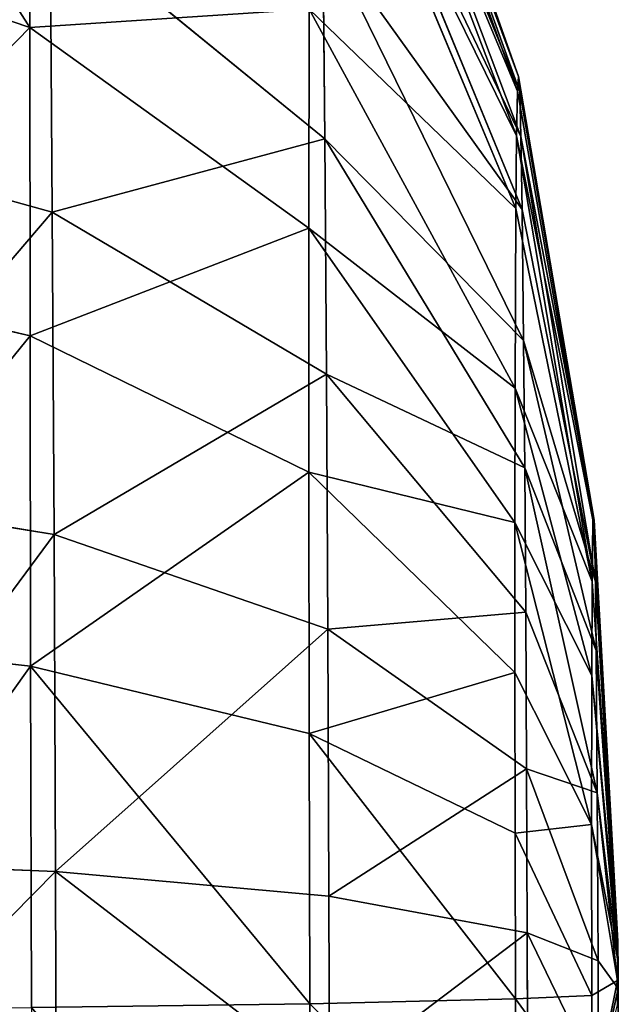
# Model space of a CAD drawing. Extents: x 0 to 230, y 0 to 588.
# Tile 258 of 383: x 138.82 to 140, y 210.34 to 212.28. Entities that reach past the tile are written whole.
import ezdxf

# ---------------------------------------------------------------- set-up
doc = ezdxf.new("R2010")
doc.units = 0
doc.header["$LTSCALE"] = 25.4
doc.layers.get('0').update_dxf_attribs({"color": 13, "linetype": 'CONTINUOUS'})

# ---------------------------------------------------------------- blocks, each defined once
blk = doc.blocks.new('VIPER-I-6512-6513_STL_3')
at = {"color": 250}
for p, q in [((12.1289, 220.9603, 633.8929), (11.7287, 222.0891, 633.8886)), ((12.1289, 220.9603, 633.8929), (11.7287, 222.0891, 633.8886)), ((12.1269, 220.9312, 634.2177), (11.7254, 222.0416, 634.4176)), ((12.1269, 220.9312, 634.2177), (11.7254, 222.0416, 634.4176)), ((12.1311, 220.9302, 633.5681), (11.7323, 222.04, 633.3597)), ((12.1311, 220.9302, 633.5681), (11.7323, 222.04, 633.3597)), ((12.1251, 220.8437, 634.5323), (11.7226, 221.8992, 634.9299)), ((12.1251, 220.8437, 634.5323), (11.7226, 221.8992, 634.9299)), ((12.1334, 220.8423, 633.2546), (11.7361, 221.8968, 632.8494)), ((12.1334, 220.8423, 633.2546), (11.7361, 221.8968, 632.8494)), ((12.1237, 220.7009, 634.8259), (11.7202, 221.6666, 635.408)), ((12.1237, 220.7009, 634.8259), (11.7202, 221.6666, 635.408)), ((12.1358, 220.6991, 632.9623), (11.7399, 221.6637, 632.3732)), ((12.1358, 220.6991, 632.9623), (11.7399, 221.6637, 632.3732)), ((11.1697, 221.0565, 637.0646), (11.1705, 221.5996, 636.6692)), ((11.1697, 221.0565, 637.0646), (11.1705, 221.5996, 636.6692)), ((11.7483, 220.8381, 631.4927), (11.2094, 221.2778, 630.8574)), ((11.2134, 220.694, 630.5237), (11.2094, 221.2778, 630.8574)), ((11.7483, 220.8381, 631.4927), (11.2094, 221.2778, 630.8574)), ((11.2134, 220.694, 630.5237), (11.2094, 221.2778, 630.8574)), ((11.7448, 221.245, 631.836), (11.7483, 220.8381, 631.4927)), ((12.1388, 220.442, 632.6323), (11.7448, 221.245, 631.836)), ((12.1388, 220.442, 632.6323), (11.7448, 221.245, 631.836)), ((11.7448, 221.245, 631.836), (11.7483, 220.8381, 631.4927)), ((11.1697, 221.0565, 637.0646), (10.6867, 221.2207, 637.3389)), ((11.1697, 221.0565, 637.0646), (10.6867, 221.2207, 637.3389)), ((11.7169, 220.6628, 636.4065), (11.7176, 221.0928, 636.0935)), ((11.7169, 220.6628, 636.4065), (11.7176, 221.0928, 636.0935)), ((11.7176, 221.0928, 636.0935), (12.1221, 220.3485, 635.2469)), ((11.7176, 221.0928, 636.0935), (12.1221, 220.3485, 635.2469)), ((11.7169, 220.6628, 636.4065), (11.1697, 221.0565, 637.0646)), ((11.1697, 221.0565, 637.0646), (11.1698, 220.451, 637.3556)), ((11.1697, 221.0565, 637.0646), (11.1698, 220.451, 637.3556)), ((11.7169, 220.6628, 636.4065), (11.1697, 221.0565, 637.0646)), ((12.1289, 220.9603, 633.8929), (12.1269, 220.9312, 634.2177)), ((12.1289, 220.9603, 633.8929), (12.1269, 220.9312, 634.2177)), ((12.2772, 220.0891, 633.7249), (12.1289, 220.9603, 633.8929)), ((12.1289, 220.9603, 633.8929), (12.275, 220.0896, 634.0653)), ((12.1289, 220.9603, 633.8929), (12.275, 220.0896, 634.0653)), ((12.1311, 220.9302, 633.5681), (12.1289, 220.9603, 633.8929)), ((12.2772, 220.0891, 633.7249), (12.1289, 220.9603, 633.8929)), ((12.1311, 220.9302, 633.5681), (12.1289, 220.9603, 633.8929)), ((12.1269, 220.9312, 634.2177), (12.1251, 220.8437, 634.5323)), ((12.1269, 220.9312, 634.2177), (12.1251, 220.8437, 634.5323)), ((12.1269, 220.9312, 634.2177), (12.275, 220.0896, 634.0653)), ((12.1269, 220.9312, 634.2177), (12.275, 220.0896, 634.0653)), ((12.1334, 220.8423, 633.2546), (12.1311, 220.9302, 633.5681)), ((12.1311, 220.9302, 633.5681), (12.2772, 220.0891, 633.7249)), ((12.1311, 220.9302, 633.5681), (12.2772, 220.0891, 633.7249)), ((12.1334, 220.8423, 633.2546), (12.1311, 220.9302, 633.5681)), ((12.1251, 220.8437, 634.5323), (12.1237, 220.7009, 634.8259)), ((12.1251, 220.8437, 634.5323), (12.1237, 220.7009, 634.8259)), ((12.275, 220.0896, 634.0653), (12.1251, 220.8437, 634.5323)), ((12.1251, 220.8437, 634.5323), (12.2733, 219.9689, 634.3841)), ((12.1251, 220.8437, 634.5323), (12.2733, 219.9689, 634.3841)), ((12.275, 220.0896, 634.0653), (12.1251, 220.8437, 634.5323)), ((12.1358, 220.6991, 632.9623), (12.1334, 220.8423, 633.2546)), ((12.1334, 220.8423, 633.2546), (12.2796, 219.968, 633.4074)), ((12.1334, 220.8423, 633.2546), (12.2796, 219.968, 633.4074)), ((12.1334, 220.8423, 633.2546), (12.2772, 220.0891, 633.7249)), ((12.1334, 220.8423, 633.2546), (12.2772, 220.0891, 633.7249)), ((12.1358, 220.6991, 632.9623), (12.1334, 220.8423, 633.2546)), ((10.7342, 220.8265, 630.2266), (11.2134, 220.694, 630.5237)), ((10.7342, 220.8265, 630.2266), (11.2134, 220.694, 630.5237)), ((12.1409, 220.1921, 632.4216), (11.7483, 220.8381, 631.4927)), ((11.7515, 220.3759, 631.2286), (11.7483, 220.8381, 631.4927)), ((12.1409, 220.1921, 632.4216), (11.7483, 220.8381, 631.4927)), ((11.7515, 220.3759, 631.2286), (11.7483, 220.8381, 631.4927)), ((11.2134, 220.694, 630.5237), (11.2169, 220.0612, 630.3022)), ((11.2134, 220.694, 630.5237), (11.7515, 220.3759, 631.2286)), ((11.2134, 220.694, 630.5237), (11.2169, 220.0612, 630.3022)), ((11.2134, 220.694, 630.5237), (11.7515, 220.3759, 631.2286)), ((12.1237, 220.7009, 634.8259), (12.1221, 220.3485, 635.2469)), ((12.1237, 220.7009, 634.8259), (12.1221, 220.3485, 635.2469)), ((12.1237, 220.7009, 634.8259), (12.2733, 219.9689, 634.3841)), ((12.1237, 220.7009, 634.8259), (12.2733, 219.9689, 634.3841)), ((12.1388, 220.442, 632.6323), (12.1358, 220.6991, 632.9623)), ((12.1358, 220.6991, 632.9623), (12.2796, 219.968, 633.4074)), ((12.1358, 220.6991, 632.9623), (12.2796, 219.968, 633.4074)), ((12.1388, 220.442, 632.6323), (12.1358, 220.6991, 632.9623)), ((12.1217, 220.0845, 635.4391), (11.7169, 220.6628, 636.4065)), ((11.7169, 220.6628, 636.4065), (11.717, 220.1835, 636.6368)), ((11.7169, 220.6628, 636.4065), (11.717, 220.1835, 636.6368)), ((12.1217, 220.0845, 635.4391), (11.7169, 220.6628, 636.4065)), ((11.1698, 220.451, 637.3556), (10.6868, 220.5623, 637.6553)), ((11.1698, 220.451, 637.3556), (10.6868, 220.5623, 637.6553)), ((11.1707, 219.8021, 637.532), (11.1698, 220.451, 637.3556)), ((11.717, 220.1835, 636.6368), (11.1698, 220.451, 637.3556)), ((11.1707, 219.8021, 637.532), (11.1698, 220.451, 637.3556)), ((11.717, 220.1835, 636.6368), (11.1698, 220.451, 637.3556)), ((12.1409, 220.1921, 632.4216), (12.1388, 220.442, 632.6323)), ((12.1388, 220.442, 632.6323), (12.2812, 219.8333, 633.2345)), ((12.1388, 220.442, 632.6323), (12.2812, 219.8333, 633.2345)), ((12.1409, 220.1921, 632.4216), (12.1388, 220.442, 632.6323)), ((11.7515, 220.3759, 631.2286), (11.7543, 219.8749, 631.0532)), ((11.7515, 220.3759, 631.2286), (12.1429, 219.9082, 632.2593)), ((11.7515, 220.3759, 631.2286), (11.7543, 219.8749, 631.0532)), ((11.7515, 220.3759, 631.2286), (12.1429, 219.9082, 632.2593)), ((12.1217, 220.0845, 635.4391), (12.1221, 220.3485, 635.2469)), ((12.1217, 220.0845, 635.4391), (12.1221, 220.3485, 635.2469)), ((12.2724, 219.7843, 634.6047), (12.1221, 220.3485, 635.2469)), ((12.2724, 219.7843, 634.6047), (12.1221, 220.3485, 635.2469)), ((11.7177, 219.6698, 636.7766), (11.717, 220.1835, 636.6368)), ((12.1217, 219.7901, 635.5806), (11.717, 220.1835, 636.6368)), ((11.7177, 219.6698, 636.7766), (11.717, 220.1835, 636.6368)), ((12.1217, 219.7901, 635.5806), (11.717, 220.1835, 636.6368)), ((12.2812, 219.8333, 633.2345), (12.1409, 220.1921, 632.4216)), ((12.2834, 219.5535, 633.039), (12.1409, 220.1921, 632.4216)), ((12.2812, 219.8333, 633.2345), (12.1409, 220.1921, 632.4216)), ((12.1429, 219.9082, 632.2593), (12.1409, 220.1921, 632.4216)), ((12.2834, 219.5535, 633.039), (12.1409, 220.1921, 632.4216)), ((12.1429, 219.9082, 632.2593), (12.1409, 220.1921, 632.4216)), ((11.2169, 220.0612, 630.3022), (10.738, 220.1384, 629.9857)), ((11.2169, 220.0612, 630.3022), (10.738, 220.1384, 629.9857)), ((12.2724, 219.7843, 634.6047), (12.1217, 220.0845, 635.4391)), ((12.1217, 220.0845, 635.4391), (12.2722, 219.4916, 634.7796)), ((12.1217, 220.0845, 635.4391), (12.2722, 219.4916, 634.7796)), ((12.1217, 220.0845, 635.4391), (12.1217, 219.7901, 635.5806)), ((12.1217, 220.0845, 635.4391), (12.1217, 219.7901, 635.5806)), ((12.2724, 219.7843, 634.6047), (12.1217, 220.0845, 635.4391)), ((12.2733, 219.9689, 634.3841), (12.275, 220.0896, 634.0653)), ((12.2733, 219.9689, 634.3841), (12.275, 220.0896, 634.0653)), ((12.275, 220.0896, 634.0653), (12.2772, 220.0891, 633.7249)), ((12.3234, 219.256, 633.9326), (12.275, 220.0896, 634.0653)), ((12.3234, 219.256, 633.9326), (12.275, 220.0896, 634.0653)), ((12.3236, 219.2625, 633.8932), (12.275, 220.0896, 634.0653)), ((12.3236, 219.2625, 633.8932), (12.275, 220.0896, 634.0653)), ((12.275, 220.0896, 634.0653), (12.2772, 220.0891, 633.7249)), ((12.2772, 220.0891, 633.7249), (12.2796, 219.968, 633.4074)), ((12.3236, 219.2625, 633.8932), (12.2772, 220.0891, 633.7249)), ((12.3236, 219.2625, 633.8932), (12.2772, 220.0891, 633.7249)), ((12.324, 219.2489, 633.8463), (12.2772, 220.0891, 633.7249)), ((12.324, 219.2489, 633.8463), (12.2772, 220.0891, 633.7249)), ((12.2772, 220.0891, 633.7249), (12.2796, 219.968, 633.4074)), ((11.2169, 220.0612, 630.3022), (11.2197, 219.3988, 630.1981)), ((11.7543, 219.8749, 631.0532), (11.2169, 220.0612, 630.3022)), ((11.7543, 219.8749, 631.0532), (11.2169, 220.0612, 630.3022)), ((11.2169, 220.0612, 630.3022), (11.2197, 219.3988, 630.1981)), ((12.2724, 219.7843, 634.6047), (12.2733, 219.9689, 634.3841)), ((12.2724, 219.7843, 634.6047), (12.2733, 219.9689, 634.3841)), ((12.3234, 219.256, 633.9326), (12.2733, 219.9689, 634.3841)), ((12.3234, 219.256, 633.9326), (12.2733, 219.9689, 634.3841)), ((12.2796, 219.968, 633.4074), (12.2812, 219.8333, 633.2345)), ((12.324, 219.2489, 633.8463), (12.2796, 219.968, 633.4074)), ((12.324, 219.2489, 633.8463), (12.2796, 219.968, 633.4074)), ((12.3243, 219.2156, 633.812), (12.2796, 219.968, 633.4074)), ((12.3243, 219.2156, 633.812), (12.2796, 219.968, 633.4074)), ((12.2796, 219.968, 633.4074), (12.2812, 219.8333, 633.2345)), ((12.1429, 219.9082, 632.2593), (12.1446, 219.6006, 632.1516)), ((12.1429, 219.9082, 632.2593), (12.1446, 219.6006, 632.1516)), ((12.1429, 219.9082, 632.2593), (12.2834, 219.5535, 633.039)), ((12.1429, 219.9082, 632.2593), (12.2834, 219.5535, 633.039)), ((11.7543, 219.8749, 631.0532), (11.7565, 219.3506, 630.9708)), ((12.1446, 219.6006, 632.1516), (11.7543, 219.8749, 631.0532)), ((12.1446, 219.6006, 632.1516), (11.7543, 219.8749, 631.0532)), ((11.7543, 219.8749, 631.0532), (11.7565, 219.3506, 630.9708)), ((10.6878, 219.8567, 637.8472), (11.1707, 219.8021, 637.532)), ((10.6878, 219.8567, 637.8472), (11.1707, 219.8021, 637.532)), ((12.3243, 219.2156, 633.812), (12.2812, 219.8333, 633.2345)), ((12.3243, 219.2156, 633.812), (12.2812, 219.8333, 633.2345)), ((12.2834, 219.5535, 633.039), (12.2812, 219.8333, 633.2345)), ((12.2834, 219.5535, 633.039), (12.2812, 219.8333, 633.2345)), ((11.1725, 219.1319, 637.5885), (11.1707, 219.8021, 637.532)), ((11.7177, 219.6698, 636.7766), (11.1707, 219.8021, 637.532)), ((11.1725, 219.1319, 637.5885), (11.1707, 219.8021, 637.532)), ((11.7177, 219.6698, 636.7766), (11.1707, 219.8021, 637.532)), ((12.1222, 219.4746, 635.6664), (12.1217, 219.7901, 635.5806)), ((12.1222, 219.4746, 635.6664), (12.1217, 219.7901, 635.5806)), ((12.2722, 219.4916, 634.7796), (12.1217, 219.7901, 635.5806)), ((12.2722, 219.4916, 634.7796), (12.1217, 219.7901, 635.5806)), ((12.2724, 219.7843, 634.6047), (12.2722, 219.4916, 634.7796)), ((12.2724, 219.7843, 634.6047), (12.2722, 219.4916, 634.7796)), ((12.2724, 219.7843, 634.6047), (12.3232, 219.2286, 633.9719)), ((12.3234, 219.256, 633.9326), (12.2724, 219.7843, 634.6047)), ((12.2724, 219.7843, 634.6047), (12.3232, 219.2286, 633.9719)), ((12.3234, 219.256, 633.9326), (12.2724, 219.7843, 634.6047)), ((11.7192, 219.1393, 636.8212), (11.7177, 219.6698, 636.7766)), ((12.1222, 219.4746, 635.6664), (11.7177, 219.6698, 636.7766)), ((11.7192, 219.1393, 636.8212), (11.7177, 219.6698, 636.7766)), ((12.1222, 219.4746, 635.6664), (11.7177, 219.6698, 636.7766)), ((12.1446, 219.6006, 632.1516), (12.146, 219.2786, 632.101)), ((12.1446, 219.6006, 632.1516), (12.146, 219.2786, 632.101)), ((12.1446, 219.6006, 632.1516), (12.285, 219.2236, 632.956)), ((12.1446, 219.6006, 632.1516), (12.285, 219.2236, 632.956)), ((12.1446, 219.6006, 632.1516), (12.2834, 219.5535, 633.039)), ((12.1446, 219.6006, 632.1516), (12.2834, 219.5535, 633.039)), ((12.285, 219.2236, 632.956), (12.2834, 219.5535, 633.039)), ((12.2834, 219.5535, 633.039), (12.3245, 219.1691, 633.797)), ((12.2834, 219.5535, 633.039), (12.3245, 219.1691, 633.797)), ((12.2834, 219.5535, 633.039), (12.3243, 219.2156, 633.812)), ((12.2834, 219.5535, 633.039), (12.3243, 219.2156, 633.812)), ((12.285, 219.2236, 632.956), (12.2834, 219.5535, 633.039)), ((12.1222, 219.4746, 635.6664), (12.2722, 219.4916, 634.7796)), ((12.1222, 219.4746, 635.6664), (12.2722, 219.4916, 634.7796)), ((12.2722, 219.4916, 634.7796), (12.3232, 219.1851, 633.9942)), ((12.3232, 219.2286, 633.9719), (12.2722, 219.4916, 634.7796)), ((12.2729, 219.1556, 634.8389), (12.2722, 219.4916, 634.7796)), ((12.2729, 219.1556, 634.8389), (12.2722, 219.4916, 634.7796)), ((12.2722, 219.4916, 634.7796), (12.3232, 219.1851, 633.9942)), ((12.3232, 219.2286, 633.9719), (12.2722, 219.4916, 634.7796)), ((12.1222, 219.4746, 635.6664), (12.123, 219.1488, 635.6938)), ((12.2729, 219.1556, 634.8389), (12.1222, 219.4746, 635.6664)), ((12.1222, 219.4746, 635.6664), (12.123, 219.1488, 635.6938)), ((12.2729, 219.1556, 634.8389), (12.1222, 219.4746, 635.6664)), ((11.2197, 219.3988, 630.1981), (10.7411, 219.4182, 629.8724)), ((11.2197, 219.3988, 630.1981), (10.7411, 219.4182, 629.8724)), ((11.2197, 219.3988, 630.1981), (11.2212, 218.9364, 630.1971)), ((11.7565, 219.3506, 630.9708), (11.2197, 219.3988, 630.1981)), ((11.7565, 219.3506, 630.9708), (11.2197, 219.3988, 630.1981)), ((11.2197, 219.3988, 630.1981), (11.2212, 218.9364, 630.1971)), ((11.7565, 219.3506, 630.9708), (11.7577, 218.9845, 630.97)), ((12.146, 219.2786, 632.101), (11.7565, 219.3506, 630.9708)), ((12.146, 219.2786, 632.101), (11.7565, 219.3506, 630.9708)), ((11.7565, 219.3506, 630.9708), (11.7577, 218.9845, 630.97)), ((12.146, 219.2786, 632.101), (11.7577, 218.9845, 630.97)), ((12.146, 219.2786, 632.101), (11.7577, 218.9845, 630.97)), ((12.146, 219.2786, 632.101), (12.1472, 218.8307, 632.1281)), ((12.146, 219.2786, 632.101), (12.1472, 218.8307, 632.1281)), ((12.146, 219.2786, 632.101), (12.285, 219.2236, 632.956)), ((12.146, 219.2786, 632.101), (12.285, 219.2236, 632.956)), ((12.3232, 219.1851, 633.9942), (12.3234, 219.256, 633.9326)), ((12.3234, 219.256, 633.9326), (12.3232, 219.2286, 633.9719)), ((12.3236, 219.2625, 633.8932), (12.3234, 219.256, 633.9326)), ((12.3245, 219.1691, 633.797), (12.3234, 219.256, 633.9326)), ((12.324, 219.2489, 633.8463), (12.3236, 219.2625, 633.8932)), ((12.3243, 219.2156, 633.812), (12.324, 219.2489, 633.8463)), ((12.2856, 218.9888, 632.9702), (12.285, 219.2236, 632.956)), ((12.285, 219.2236, 632.956), (12.3245, 219.1691, 633.797)), ((12.285, 219.2236, 632.956), (12.3245, 219.1691, 633.797)), ((12.2856, 218.9888, 632.9702), (12.285, 219.2236, 632.956)), ((12.3232, 219.2286, 633.9719), (12.3232, 219.1851, 633.9942)), ((12.3245, 219.1691, 633.797), (12.3243, 219.2156, 633.812)), ((12.2729, 219.1556, 634.8389), (12.3232, 219.1851, 633.9942)), ((12.2729, 219.1556, 634.8389), (12.3232, 219.1851, 633.9942)), ((12.2738, 218.9406, 634.8124), (12.3232, 219.1851, 633.9942)), ((12.2738, 218.9406, 634.8124), (12.3232, 219.1851, 633.9942)), ((12.3245, 219.1691, 633.797), (12.3232, 219.1851, 633.9942)), ((12.3232, 219.1851, 633.9942), (12.3234, 219.1373, 633.9935)), ((12.2856, 218.9888, 632.9702), (12.3245, 219.1691, 633.797)), ((12.2856, 218.9888, 632.9702), (12.3245, 219.1691, 633.797)), ((12.3246, 219.1121, 633.8105), (12.3245, 219.1691, 633.797)), ((11.7192, 219.1393, 636.8212), (11.1725, 219.1319, 637.5885)), ((11.7192, 219.1393, 636.8212), (11.1725, 219.1319, 637.5885)), ((12.123, 219.1488, 635.6938), (11.7192, 219.1393, 636.8212)), ((12.123, 219.1488, 635.6938), (11.7192, 219.1393, 636.8212)), ((11.7219, 218.4714, 636.7389), (11.7192, 219.1393, 636.8212)), ((11.7219, 218.4714, 636.7389), (11.7192, 219.1393, 636.8212)), ((12.123, 219.1488, 635.6938), (12.2729, 219.1556, 634.8389)), ((12.123, 219.1488, 635.6938), (12.2729, 219.1556, 634.8389)), ((12.123, 219.1488, 635.6938), (12.1247, 218.7387, 635.6432)), ((12.123, 219.1488, 635.6938), (12.1247, 218.7387, 635.6432)), ((12.2738, 218.9406, 634.8124), (12.2729, 219.1556, 634.8389)), ((12.2738, 218.9406, 634.8124), (12.2729, 219.1556, 634.8389))]:
    blk.add_line(p, q, dxfattribs=at)
at = {"color": 7}
mesh = blk.add_polyface(dxfattribs=at)
corners = [(12.1289, 220.9603, 633.8929), (11.7254, 222.0416, 634.4176), (12.1269, 220.9312, 634.2177), (11.7287, 222.0891, 633.8886)]
mesh.append_faces([[corners[k] for k in face] for face in [(0, 1, 2), (1, 0, 3)]], dxfattribs={"vtx0": -1, "color": 7})
mesh = blk.add_polyface(dxfattribs=at)
corners = [(11.7323, 222.04, 633.3597), (12.1289, 220.9603, 633.8929), (12.1311, 220.9302, 633.5681), (11.7287, 222.0891, 633.8886)]
mesh.append_faces([[corners[k] for k in face] for face in [(0, 1, 2), (1, 0, 3)]], dxfattribs={"vtx0": -1, "color": 7})
mesh = blk.add_polyface(dxfattribs=at)
corners = [(12.1269, 220.9312, 634.2177), (11.7226, 221.8992, 634.9299), (12.1251, 220.8437, 634.5323), (11.7254, 222.0416, 634.4176)]
mesh.append_faces([[corners[k] for k in face] for face in [(0, 1, 2), (1, 0, 3)]], dxfattribs={"vtx0": -1, "color": 7})
mesh = blk.add_polyface(dxfattribs=at)
corners = [(11.7361, 221.8968, 632.8494), (12.1311, 220.9302, 633.5681), (12.1334, 220.8423, 633.2546), (11.7323, 222.04, 633.3597)]
mesh.append_faces([[corners[k] for k in face] for face in [(0, 1, 2), (1, 0, 3)]], dxfattribs={"vtx0": -1, "color": 7})
mesh = blk.add_polyface(dxfattribs=at)
corners = [(12.1251, 220.8437, 634.5323), (11.7202, 221.6666, 635.408), (12.1237, 220.7009, 634.8259), (11.7226, 221.8992, 634.9299)]
mesh.append_faces([[corners[k] for k in face] for face in [(0, 1, 2), (1, 0, 3)]], dxfattribs={"vtx0": -1, "color": 7})
mesh = blk.add_polyface(dxfattribs=at)
corners = [(11.7399, 221.6637, 632.3732), (12.1334, 220.8423, 633.2546), (12.1358, 220.6991, 632.9623), (11.7361, 221.8968, 632.8494)]
mesh.append_faces([[corners[k] for k in face] for face in [(0, 1, 2), (1, 0, 3)]], dxfattribs={"vtx0": -1, "color": 7})
mesh = blk.add_polyface(dxfattribs=at)
corners = [(11.1697, 221.0565, 637.0646), (10.6876, 221.8113, 636.9089), (10.6867, 221.2207, 637.3389), (11.1705, 221.5996, 636.6692)]
mesh.append_faces([[corners[k] for k in face] for face in [(0, 1, 2), (1, 0, 3)]], dxfattribs={"vtx0": -1, "color": 7})
mesh = blk.add_polyface(dxfattribs=at)
corners = [(11.2094, 221.2778, 630.8574), (11.7448, 221.245, 631.836), (11.7483, 220.8381, 631.4927), (11.2049, 221.7919, 631.291)]
mesh.append_faces([[corners[k] for k in face] for face in [(0, 1, 2), (1, 0, 3)]], dxfattribs={"vtx0": -1, "color": 7})
mesh = blk.add_polyface(dxfattribs=at)
corners = [(12.1237, 220.7009, 634.8259), (11.7176, 221.0928, 636.0935), (12.1221, 220.3485, 635.2469), (11.7202, 221.6666, 635.408)]
mesh.append_faces([[corners[k] for k in face] for face in [(0, 1, 2), (1, 0, 3)]], dxfattribs={"vtx0": -1, "color": 7})
mesh = blk.add_polyface(dxfattribs=at)
corners = [(11.7448, 221.245, 631.836), (12.1358, 220.6991, 632.9623), (12.1388, 220.442, 632.6323), (11.7399, 221.6637, 632.3732)]
mesh.append_faces([[corners[k] for k in face] for face in [(0, 1, 2), (1, 0, 3)]], dxfattribs={"vtx0": -1, "color": 7})
mesh = blk.add_polyface(dxfattribs=at)
corners = [(11.7176, 221.0928, 636.0935), (11.1697, 221.0565, 637.0646), (11.7169, 220.6628, 636.4065), (11.1705, 221.5996, 636.6692)]
mesh.append_faces([[corners[k] for k in face] for face in [(0, 1, 2), (1, 0, 3)]], dxfattribs={"vtx0": -1, "color": 7})
mesh = blk.add_polyface(dxfattribs=at)
corners = [(11.2094, 221.2778, 630.8574), (10.7342, 220.8265, 630.2266), (10.7298, 221.4614, 630.5894), (11.2134, 220.694, 630.5237)]
mesh.append_faces([[corners[k] for k in face] for face in [(0, 1, 2), (1, 0, 3)]], dxfattribs={"vtx0": -1, "color": 7})
mesh = blk.add_polyface(dxfattribs=at)
corners = [(11.2134, 220.694, 630.5237), (11.7483, 220.8381, 631.4927), (11.7515, 220.3759, 631.2286), (11.2094, 221.2778, 630.8574)]
mesh.append_faces([[corners[k] for k in face] for face in [(0, 1, 2), (1, 0, 3)]], dxfattribs={"vtx0": -1, "color": 7})
mesh = blk.add_polyface(dxfattribs=at)
corners = [(11.7483, 220.8381, 631.4927), (12.1388, 220.442, 632.6323), (12.1409, 220.1921, 632.4216), (11.7448, 221.245, 631.836)]
mesh.append_faces([[corners[k] for k in face] for face in [(0, 1, 2), (1, 0, 3)]], dxfattribs={"vtx0": -1, "color": 7})
mesh = blk.add_polyface(dxfattribs=at)
corners = [(10.6868, 220.5623, 637.6553), (11.1697, 221.0565, 637.0646), (10.6867, 221.2207, 637.3389), (11.1698, 220.451, 637.3556)]
mesh.append_faces([[corners[k] for k in face] for face in [(0, 1, 2), (1, 0, 3)]], dxfattribs={"vtx0": -1, "color": 7})
mesh = blk.add_polyface(dxfattribs=at)
corners = [(12.1221, 220.3485, 635.2469), (11.7169, 220.6628, 636.4065), (12.1217, 220.0845, 635.4391), (11.7176, 221.0928, 636.0935)]
mesh.append_faces([[corners[k] for k in face] for face in [(0, 1, 2), (1, 0, 3)]], dxfattribs={"vtx0": -1, "color": 7})
mesh = blk.add_polyface(dxfattribs=at)
corners = [(11.7169, 220.6628, 636.4065), (11.1698, 220.451, 637.3556), (11.717, 220.1835, 636.6368), (11.1697, 221.0565, 637.0646)]
mesh.append_faces([[corners[k] for k in face] for face in [(0, 1, 2), (1, 0, 3)]], dxfattribs={"vtx0": -1, "color": 7})
mesh = blk.add_polyface(dxfattribs=at)
corners = [(12.1289, 220.9603, 633.8929), (12.1269, 220.9312, 634.2177), (12.275, 220.0896, 634.0653)]
mesh.append_faces([[corners[k] for k in face] for face in [(0, 1, 2)]], dxfattribs={"color": 7})
mesh = blk.add_polyface(dxfattribs=at)
corners = [(12.1289, 220.9603, 633.8929), (12.275, 220.0896, 634.0653), (12.2772, 220.0891, 633.7249)]
mesh.append_faces([[corners[k] for k in face] for face in [(0, 1, 2)]], dxfattribs={"color": 7})
mesh = blk.add_polyface(dxfattribs=at)
corners = [(12.1289, 220.9603, 633.8929), (12.2772, 220.0891, 633.7249), (12.1311, 220.9302, 633.5681)]
mesh.append_faces([[corners[k] for k in face] for face in [(0, 1, 2)]], dxfattribs={"color": 7})
mesh = blk.add_polyface(dxfattribs=at)
corners = [(12.1269, 220.9312, 634.2177), (12.1251, 220.8437, 634.5323), (12.275, 220.0896, 634.0653)]
mesh.append_faces([[corners[k] for k in face] for face in [(0, 1, 2)]], dxfattribs={"color": 7})
mesh = blk.add_polyface(dxfattribs=at)
corners = [(12.1311, 220.9302, 633.5681), (12.2772, 220.0891, 633.7249), (12.1334, 220.8423, 633.2546)]
mesh.append_faces([[corners[k] for k in face] for face in [(0, 1, 2)]], dxfattribs={"color": 7})
mesh = blk.add_polyface(dxfattribs=at)
corners = [(12.1251, 220.8437, 634.5323), (12.1237, 220.7009, 634.8259), (12.2733, 219.9689, 634.3841)]
mesh.append_faces([[corners[k] for k in face] for face in [(0, 1, 2)]], dxfattribs={"color": 7})
mesh = blk.add_polyface(dxfattribs=at)
corners = [(12.1251, 220.8437, 634.5323), (12.2733, 219.9689, 634.3841), (12.275, 220.0896, 634.0653)]
mesh.append_faces([[corners[k] for k in face] for face in [(0, 1, 2)]], dxfattribs={"color": 7})
mesh = blk.add_polyface(dxfattribs=at)
corners = [(12.1334, 220.8423, 633.2546), (12.2796, 219.968, 633.4074), (12.1358, 220.6991, 632.9623)]
mesh.append_faces([[corners[k] for k in face] for face in [(0, 1, 2)]], dxfattribs={"color": 7})
mesh = blk.add_polyface(dxfattribs=at)
corners = [(12.1334, 220.8423, 633.2546), (12.2772, 220.0891, 633.7249), (12.2796, 219.968, 633.4074)]
mesh.append_faces([[corners[k] for k in face] for face in [(0, 1, 2)]], dxfattribs={"color": 7})
mesh = blk.add_polyface(dxfattribs=at)
corners = [(11.2134, 220.694, 630.5237), (10.738, 220.1384, 629.9857), (10.7342, 220.8265, 630.2266), (11.2169, 220.0612, 630.3022)]
mesh.append_faces([[corners[k] for k in face] for face in [(0, 1, 2), (1, 0, 3)]], dxfattribs={"vtx0": -1, "color": 7})
mesh = blk.add_polyface(dxfattribs=at)
corners = [(11.7515, 220.3759, 631.2286), (12.1409, 220.1921, 632.4216), (12.1429, 219.9082, 632.2593), (11.7483, 220.8381, 631.4927)]
mesh.append_faces([[corners[k] for k in face] for face in [(0, 1, 2), (1, 0, 3)]], dxfattribs={"vtx0": -1, "color": 7})
mesh = blk.add_polyface(dxfattribs=at)
corners = [(11.2169, 220.0612, 630.3022), (11.7515, 220.3759, 631.2286), (11.7543, 219.8749, 631.0532), (11.2134, 220.694, 630.5237)]
mesh.append_faces([[corners[k] for k in face] for face in [(0, 1, 2), (1, 0, 3)]], dxfattribs={"vtx0": -1, "color": 7})
mesh = blk.add_polyface(dxfattribs=at)
corners = [(12.2733, 219.9689, 634.3841), (12.1221, 220.3485, 635.2469), (12.2724, 219.7843, 634.6047), (12.1237, 220.7009, 634.8259)]
mesh.append_faces([[corners[k] for k in face] for face in [(0, 1, 2), (1, 0, 3)]], dxfattribs={"vtx0": -1, "color": 7})
mesh = blk.add_polyface(dxfattribs=at)
corners = [(12.1388, 220.442, 632.6323), (12.2796, 219.968, 633.4074), (12.2812, 219.8333, 633.2345), (12.1358, 220.6991, 632.9623)]
mesh.append_faces([[corners[k] for k in face] for face in [(0, 1, 2), (1, 0, 3)]], dxfattribs={"vtx0": -1, "color": 7})
mesh = blk.add_polyface(dxfattribs=at)
corners = [(12.1217, 220.0845, 635.4391), (11.717, 220.1835, 636.6368), (12.1217, 219.7901, 635.5806), (11.7169, 220.6628, 636.4065)]
mesh.append_faces([[corners[k] for k in face] for face in [(0, 1, 2), (1, 0, 3)]], dxfattribs={"vtx0": -1, "color": 7})
mesh = blk.add_polyface(dxfattribs=at)
corners = [(10.6878, 219.8567, 637.8472), (11.1698, 220.451, 637.3556), (10.6868, 220.5623, 637.6553), (11.1707, 219.8021, 637.532)]
mesh.append_faces([[corners[k] for k in face] for face in [(0, 1, 2), (1, 0, 3)]], dxfattribs={"vtx0": -1, "color": 7})
mesh = blk.add_polyface(dxfattribs=at)
corners = [(11.717, 220.1835, 636.6368), (11.1707, 219.8021, 637.532), (11.7177, 219.6698, 636.7766), (11.1698, 220.451, 637.3556)]
mesh.append_faces([[corners[k] for k in face] for face in [(0, 1, 2), (1, 0, 3)]], dxfattribs={"vtx0": -1, "color": 7})
mesh = blk.add_polyface(dxfattribs=at)
corners = [(12.1388, 220.442, 632.6323), (12.2812, 219.8333, 633.2345), (12.1409, 220.1921, 632.4216)]
mesh.append_faces([[corners[k] for k in face] for face in [(0, 1, 2)]], dxfattribs={"color": 7})
mesh = blk.add_polyface(dxfattribs=at)
corners = [(11.7543, 219.8749, 631.0532), (12.1429, 219.9082, 632.2593), (12.1446, 219.6006, 632.1516), (11.7515, 220.3759, 631.2286)]
mesh.append_faces([[corners[k] for k in face] for face in [(0, 1, 2), (1, 0, 3)]], dxfattribs={"vtx0": -1, "color": 7})
mesh = blk.add_polyface(dxfattribs=at)
corners = [(12.1221, 220.3485, 635.2469), (12.1217, 220.0845, 635.4391), (12.2724, 219.7843, 634.6047)]
mesh.append_faces([[corners[k] for k in face] for face in [(0, 1, 2)]], dxfattribs={"color": 7})
mesh = blk.add_polyface(dxfattribs=at)
corners = [(12.1217, 219.7901, 635.5806), (11.7177, 219.6698, 636.7766), (12.1222, 219.4746, 635.6664), (11.717, 220.1835, 636.6368)]
mesh.append_faces([[corners[k] for k in face] for face in [(0, 1, 2), (1, 0, 3)]], dxfattribs={"vtx0": -1, "color": 7})
mesh = blk.add_polyface(dxfattribs=at)
corners = [(12.1409, 220.1921, 632.4216), (12.2812, 219.8333, 633.2345), (12.2834, 219.5535, 633.039)]
mesh.append_faces([[corners[k] for k in face] for face in [(0, 1, 2)]], dxfattribs={"color": 7})
mesh = blk.add_polyface(dxfattribs=at)
corners = [(12.1409, 220.1921, 632.4216), (12.2834, 219.5535, 633.039), (12.1429, 219.9082, 632.2593)]
mesh.append_faces([[corners[k] for k in face] for face in [(0, 1, 2)]], dxfattribs={"color": 7})
mesh = blk.add_polyface(dxfattribs=at)
corners = [(11.2169, 220.0612, 630.3022), (10.7411, 219.4182, 629.8724), (10.738, 220.1384, 629.9857), (11.2197, 219.3988, 630.1981)]
mesh.append_faces([[corners[k] for k in face] for face in [(0, 1, 2), (1, 0, 3)]], dxfattribs={"vtx0": -1, "color": 7})
mesh = blk.add_polyface(dxfattribs=at)
corners = [(12.1217, 220.0845, 635.4391), (12.2722, 219.4916, 634.7796), (12.2724, 219.7843, 634.6047)]
mesh.append_faces([[corners[k] for k in face] for face in [(0, 1, 2)]], dxfattribs={"color": 7})
mesh = blk.add_polyface(dxfattribs=at)
corners = [(12.1217, 220.0845, 635.4391), (12.1217, 219.7901, 635.5806), (12.2722, 219.4916, 634.7796)]
mesh.append_faces([[corners[k] for k in face] for face in [(0, 1, 2)]], dxfattribs={"color": 7})
mesh = blk.add_polyface(dxfattribs=at)
corners = [(12.275, 220.0896, 634.0653), (12.2733, 219.9689, 634.3841), (12.3234, 219.256, 633.9326)]
mesh.append_faces([[corners[k] for k in face] for face in [(0, 1, 2)]], dxfattribs={"color": 7})
mesh = blk.add_polyface(dxfattribs=at)
corners = [(12.275, 220.0896, 634.0653), (12.3234, 219.256, 633.9326), (12.3236, 219.2625, 633.8932)]
mesh.append_faces([[corners[k] for k in face] for face in [(0, 1, 2)]], dxfattribs={"color": 7})
mesh = blk.add_polyface(dxfattribs=at)
corners = [(12.275, 220.0896, 634.0653), (12.3236, 219.2625, 633.8932), (12.2772, 220.0891, 633.7249)]
mesh.append_faces([[corners[k] for k in face] for face in [(0, 1, 2)]], dxfattribs={"color": 7})
mesh = blk.add_polyface(dxfattribs=at)
corners = [(12.2772, 220.0891, 633.7249), (12.3236, 219.2625, 633.8932), (12.324, 219.2489, 633.8463)]
mesh.append_faces([[corners[k] for k in face] for face in [(0, 1, 2)]], dxfattribs={"color": 7})
mesh = blk.add_polyface(dxfattribs=at)
corners = [(12.2772, 220.0891, 633.7249), (12.324, 219.2489, 633.8463), (12.2796, 219.968, 633.4074)]
mesh.append_faces([[corners[k] for k in face] for face in [(0, 1, 2)]], dxfattribs={"color": 7})
mesh = blk.add_polyface(dxfattribs=at)
corners = [(11.2197, 219.3988, 630.1981), (11.7543, 219.8749, 631.0532), (11.7565, 219.3506, 630.9708), (11.2169, 220.0612, 630.3022)]
mesh.append_faces([[corners[k] for k in face] for face in [(0, 1, 2), (1, 0, 3)]], dxfattribs={"vtx0": -1, "color": 7})
mesh = blk.add_polyface(dxfattribs=at)
corners = [(12.2733, 219.9689, 634.3841), (12.2724, 219.7843, 634.6047), (12.3234, 219.256, 633.9326)]
mesh.append_faces([[corners[k] for k in face] for face in [(0, 1, 2)]], dxfattribs={"color": 7})
mesh = blk.add_polyface(dxfattribs=at)
corners = [(12.2796, 219.968, 633.4074), (12.324, 219.2489, 633.8463), (12.3243, 219.2156, 633.812)]
mesh.append_faces([[corners[k] for k in face] for face in [(0, 1, 2)]], dxfattribs={"color": 7})
mesh = blk.add_polyface(dxfattribs=at)
corners = [(12.2796, 219.968, 633.4074), (12.3243, 219.2156, 633.812), (12.2812, 219.8333, 633.2345)]
mesh.append_faces([[corners[k] for k in face] for face in [(0, 1, 2)]], dxfattribs={"color": 7})
mesh = blk.add_polyface(dxfattribs=at)
corners = [(12.1429, 219.9082, 632.2593), (12.2834, 219.5535, 633.039), (12.1446, 219.6006, 632.1516)]
mesh.append_faces([[corners[k] for k in face] for face in [(0, 1, 2)]], dxfattribs={"color": 7})
mesh = blk.add_polyface(dxfattribs=at)
corners = [(11.7565, 219.3506, 630.9708), (12.1446, 219.6006, 632.1516), (12.146, 219.2786, 632.101), (11.7543, 219.8749, 631.0532)]
mesh.append_faces([[corners[k] for k in face] for face in [(0, 1, 2), (1, 0, 3)]], dxfattribs={"vtx0": -1, "color": 7})
mesh = blk.add_polyface(dxfattribs=at)
corners = [(10.6898, 219.128, 637.9085), (11.1707, 219.8021, 637.532), (10.6878, 219.8567, 637.8472), (11.1725, 219.1319, 637.5885)]
mesh.append_faces([[corners[k] for k in face] for face in [(0, 1, 2), (1, 0, 3)]], dxfattribs={"vtx0": -1, "color": 7})
mesh = blk.add_polyface(dxfattribs=at)
corners = [(12.2812, 219.8333, 633.2345), (12.3243, 219.2156, 633.812), (12.2834, 219.5535, 633.039)]
mesh.append_faces([[corners[k] for k in face] for face in [(0, 1, 2)]], dxfattribs={"color": 7})
mesh = blk.add_polyface(dxfattribs=at)
corners = [(11.7192, 219.1393, 636.8212), (11.1707, 219.8021, 637.532), (11.1725, 219.1319, 637.5885), (11.7177, 219.6698, 636.7766)]
mesh.append_faces([[corners[k] for k in face] for face in [(0, 1, 2), (1, 0, 3)]], dxfattribs={"vtx0": -1, "color": 7})
mesh = blk.add_polyface(dxfattribs=at)
corners = [(12.1217, 219.7901, 635.5806), (12.1222, 219.4746, 635.6664), (12.2722, 219.4916, 634.7796)]
mesh.append_faces([[corners[k] for k in face] for face in [(0, 1, 2)]], dxfattribs={"color": 7})
mesh = blk.add_polyface(dxfattribs=at)
corners = [(12.2724, 219.7843, 634.6047), (12.2722, 219.4916, 634.7796), (12.3232, 219.2286, 633.9719)]
mesh.append_faces([[corners[k] for k in face] for face in [(0, 1, 2)]], dxfattribs={"color": 7})
mesh = blk.add_polyface(dxfattribs=at)
corners = [(12.2724, 219.7843, 634.6047), (12.3232, 219.2286, 633.9719), (12.3234, 219.256, 633.9326)]
mesh.append_faces([[corners[k] for k in face] for face in [(0, 1, 2)]], dxfattribs={"color": 7})
mesh = blk.add_polyface(dxfattribs=at)
corners = [(12.123, 219.1488, 635.6938), (11.7177, 219.6698, 636.7766), (11.7192, 219.1393, 636.8212), (12.1222, 219.4746, 635.6664)]
mesh.append_faces([[corners[k] for k in face] for face in [(0, 1, 2), (1, 0, 3)]], dxfattribs={"vtx0": -1, "color": 7})
mesh = blk.add_polyface(dxfattribs=at)
corners = [(12.1446, 219.6006, 632.1516), (12.285, 219.2236, 632.956), (12.146, 219.2786, 632.101)]
mesh.append_faces([[corners[k] for k in face] for face in [(0, 1, 2)]], dxfattribs={"color": 7})
mesh = blk.add_polyface(dxfattribs=at)
corners = [(12.1446, 219.6006, 632.1516), (12.2834, 219.5535, 633.039), (12.285, 219.2236, 632.956)]
mesh.append_faces([[corners[k] for k in face] for face in [(0, 1, 2)]], dxfattribs={"color": 7})
mesh = blk.add_polyface(dxfattribs=at)
corners = [(12.2834, 219.5535, 633.039), (12.3245, 219.1691, 633.797), (12.285, 219.2236, 632.956)]
mesh.append_faces([[corners[k] for k in face] for face in [(0, 1, 2)]], dxfattribs={"color": 7})
mesh = blk.add_polyface(dxfattribs=at)
corners = [(12.2834, 219.5535, 633.039), (12.3243, 219.2156, 633.812), (12.3245, 219.1691, 633.797)]
mesh.append_faces([[corners[k] for k in face] for face in [(0, 1, 2)]], dxfattribs={"color": 7})
mesh = blk.add_polyface(dxfattribs=at)
corners = [(12.2722, 219.4916, 634.7796), (12.1222, 219.4746, 635.6664), (12.2729, 219.1556, 634.8389)]
mesh.append_faces([[corners[k] for k in face] for face in [(0, 1, 2)]], dxfattribs={"color": 7})
mesh = blk.add_polyface(dxfattribs=at)
corners = [(12.2722, 219.4916, 634.7796), (12.3232, 219.1851, 633.9942), (12.3232, 219.2286, 633.9719)]
mesh.append_faces([[corners[k] for k in face] for face in [(0, 1, 2)]], dxfattribs={"color": 7})
mesh = blk.add_polyface(dxfattribs=at)
corners = [(12.2722, 219.4916, 634.7796), (12.2729, 219.1556, 634.8389), (12.3232, 219.1851, 633.9942)]
mesh.append_faces([[corners[k] for k in face] for face in [(0, 1, 2)]], dxfattribs={"color": 7})
mesh = blk.add_polyface(dxfattribs=at)
corners = [(12.1222, 219.4746, 635.6664), (12.123, 219.1488, 635.6938), (12.2729, 219.1556, 634.8389)]
mesh.append_faces([[corners[k] for k in face] for face in [(0, 1, 2)]], dxfattribs={"color": 7})
mesh = blk.add_polyface(dxfattribs=at)
corners = [(11.2197, 219.3988, 630.1981), (10.7427, 218.9154, 629.8715), (10.7411, 219.4182, 629.8724), (11.2212, 218.9364, 630.1971)]
mesh.append_faces([[corners[k] for k in face] for face in [(0, 1, 2), (1, 0, 3)]], dxfattribs={"vtx0": -1, "color": 7})
mesh = blk.add_polyface(dxfattribs=at)
corners = [(11.2197, 219.3988, 630.1981), (11.7577, 218.9845, 630.97), (11.2212, 218.9364, 630.1971), (11.7565, 219.3506, 630.9708)]
mesh.append_faces([[corners[k] for k in face] for face in [(0, 1, 2), (1, 0, 3)]], dxfattribs={"vtx0": -1, "color": 7})
mesh = blk.add_polyface(dxfattribs=at)
corners = [(11.7565, 219.3506, 630.9708), (12.146, 219.2786, 632.101), (11.7577, 218.9845, 630.97)]
mesh.append_faces([[corners[k] for k in face] for face in [(0, 1, 2)]], dxfattribs={"color": 7})
mesh = blk.add_polyface(dxfattribs=at)
corners = [(12.146, 219.2786, 632.101), (12.1472, 218.8307, 632.1281), (11.7577, 218.9845, 630.97)]
mesh.append_faces([[corners[k] for k in face] for face in [(0, 1, 2)]], dxfattribs={"color": 7})
mesh = blk.add_polyface(dxfattribs=at)
corners = [(12.146, 219.2786, 632.101), (12.2856, 218.9888, 632.9702), (12.1472, 218.8307, 632.1281), (12.285, 219.2236, 632.956)]
mesh.append_faces([[corners[k] for k in face] for face in [(0, 1, 2), (1, 0, 3)]], dxfattribs={"vtx0": -1, "color": 7})
mesh = blk.add_polyface(dxfattribs=at)
corners = [(12.3234, 219.256, 633.9326), (12.3232, 219.1851, 633.9942), (12.3245, 219.1691, 633.797)]
mesh.append_faces([[corners[k] for k in face] for face in [(0, 1, 2)]], dxfattribs={"color": 7})
mesh = blk.add_polyface(dxfattribs=at)
corners = [(12.285, 219.2236, 632.956), (12.3245, 219.1691, 633.797), (12.2856, 218.9888, 632.9702)]
mesh.append_faces([[corners[k] for k in face] for face in [(0, 1, 2)]], dxfattribs={"color": 7})
mesh = blk.add_polyface(dxfattribs=at)
corners = [(12.3232, 219.1851, 633.9942), (12.2729, 219.1556, 634.8389), (12.2738, 218.9406, 634.8124)]
mesh.append_faces([[corners[k] for k in face] for face in [(0, 1, 2)]], dxfattribs={"color": 7})
mesh = blk.add_polyface(dxfattribs=at)
corners = [(12.3232, 219.1851, 633.9942), (12.2738, 218.9406, 634.8124), (12.3234, 219.1373, 633.9935)]
mesh.append_faces([[corners[k] for k in face] for face in [(0, 1, 2)]], dxfattribs={"color": 7})
mesh = blk.add_polyface(dxfattribs=at)
corners = [(12.3245, 219.1691, 633.797), (12.3246, 219.1121, 633.8105), (12.2856, 218.9888, 632.9702)]
mesh.append_faces([[corners[k] for k in face] for face in [(0, 1, 2)]], dxfattribs={"color": 7})
mesh = blk.add_polyface(dxfattribs=at)
corners = [(11.7219, 218.4714, 636.7389), (11.1725, 219.1319, 637.5885), (11.1759, 218.2882, 637.4845), (11.7192, 219.1393, 636.8212)]
mesh.append_faces([[corners[k] for k in face] for face in [(0, 1, 2), (1, 0, 3)]], dxfattribs={"vtx0": -1, "color": 7})
mesh = blk.add_polyface(dxfattribs=at)
corners = [(12.1247, 218.7387, 635.6432), (11.7192, 219.1393, 636.8212), (11.7219, 218.4714, 636.7389), (12.123, 219.1488, 635.6938)]
mesh.append_faces([[corners[k] for k in face] for face in [(0, 1, 2), (1, 0, 3)]], dxfattribs={"vtx0": -1, "color": 7})
mesh = blk.add_polyface(dxfattribs=at)
corners = [(12.2738, 218.9406, 634.8124), (12.123, 219.1488, 635.6938), (12.1247, 218.7387, 635.6432), (12.2729, 219.1556, 634.8389)]
mesh.append_faces([[corners[k] for k in face] for face in [(0, 1, 2), (1, 0, 3)]], dxfattribs={"vtx0": -1, "color": 7})
blk = doc.blocks.new('GRUPUJ_1')
at = {"color": 0}
blk.add_blockref('VIPER-I-6512-6513_STL_3', (127.6715, -8.7968, -2.1073), dxfattribs=at)

msp = doc.modelspace()

# ---------------------------------------------------------------- block references
at = {"color": 0}
msp.add_blockref('GRUPUJ_1', (0, 0), dxfattribs=at)

doc.saveas('drawing.dxf')
